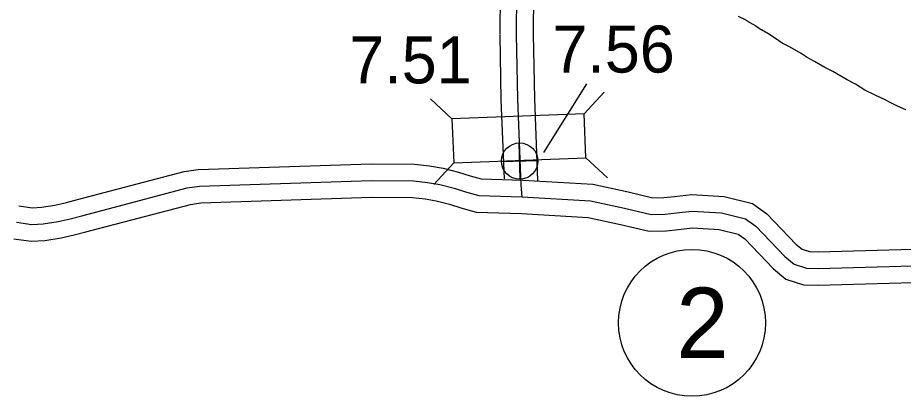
# Model space of a CAD drawing. Extents: x 31699 to 244310, y -8841 to 11474.
# Drawn here: x 96722 to 97253, y 2025 to 2252 of the extents above; entities that cross this region are included whole.
import ezdxf

# ---------------------------------------------------------------- set-up
doc = ezdxf.new("R2010")
doc.units = 0
for name, color, linetype in [('B_Logo', 7, 'Continuous'), ('Level 21', 7, 'Continuous'), ('Level 55', 7, 'Continuous'), ('R_Border Notes', 7, 'Continuous'), ('R_Logo', 7, 'Continuous'), ('R_XS_EARTHWORK_STAGE1', 7, 'Continuous'), ('R_XS_EARTHWORK_STAGE2', 7, 'Continuous'), ('S_WALL', 7, 'Continuous'), ('S_WALL_ANNOT', 7, 'Continuous')]:
    doc.layers.add(name, color=color, linetype=linetype)

msp = doc.modelspace()

# ---------------------------------------------------------------- linework, layer by layer
at = {"layer": 'B_Logo'}
for points in [[(97020.93, 2242.27), (97021.84, 2341.64), (97021.99, 2361.02), (97020.68, 2379.82), (97019.01, 2391), (97011.75, 2417.51), (97011.02, 2432.99), (97011.19, 2442.61), (97020.47, 2459.59), (97021.28, 2468.04), (97021.65, 2552.84), (97021.58, 2590.25), (97006.73, 2621.01), (96990.65, 2644.04), (96984.62, 2645.07)], [(97024.45, 2144.96), (97023.74, 2151.97), (97021.72, 2203.4), (97020.93, 2242.27)], [(96721.53, 2129.69), (96730.76, 2128.32), (96737.55, 2128.78), (96746.47, 2130.1), (96753.8, 2131.82), (96760.66, 2133.54), (96823.87, 2150.24), (96831.2, 2151.23), (96934.13, 2154.76), (96959.3, 2154.44), (96967.62, 2153.56), (96975, 2152.34), (96983.59, 2150.05), (96990.44, 2147.97), (96998.36, 2145.75), (97024.45, 2144.96), (97065.39, 2142.54), (97085.62, 2138.16), (97101.59, 2134.32), (97109.98, 2134.43), (97116.84, 2135.22), (97126.09, 2136.27), (97143.87, 2135.23), (97158.11, 2131.73), (97164.29, 2127.25), (97181.63, 2109.05), (97187.21, 2104.56), (97194.66, 2102.14), (97201.65, 2101.93), (97286.6, 2104.43)]]:
    msp.add_lwpolyline(points, dxfattribs=at)
at = {"layer": 'Level 21'}
for p, q in [((97023.16, 2155.52), (97022.66, 2177.22)), ((97012.06, 2166.12), (97033.76, 2166.62))]:
    msp.add_line(p, q, dxfattribs=at)
msp.add_circle((97022.91, 2166.37), 10.85, dxfattribs=at)
at = {"layer": 'Level 55'}
for points in [[(96991.18, 2654.1), (96996.45, 2653.2), (97015.39, 2626.08), (97031.58, 2592.55), (97031.65, 2552.82), (97031.28, 2467.54), (97030.23, 2456.6), (97021.15, 2439.97), (97021.02, 2433.13), (97021.69, 2419.08), (97028.82, 2393.07), (97030.63, 2380.91), (97031.99, 2361.33), (97031.84, 2341.56), (97030.93, 2242.18)], [(96978.15, 2636.02), (96984.84, 2634.89), (96998.07, 2615.94), (97011.58, 2587.95), (97011.65, 2552.85), (97011.28, 2468.54), (97010.71, 2462.59), (97001.24, 2445.25), (97001.01, 2432.84), (97001.82, 2415.93), (97009.21, 2388.93), (97010.74, 2378.74), (97011.98, 2360.71), (97011.84, 2341.72), (97010.93, 2242.36)], [(97010.94, 2242.07), (97011.72, 2203.1), (97013.58, 2155.68)], [(97030.93, 2242.47), (97031.71, 2203.7), (97033.64, 2154.71)]]:
    msp.add_lwpolyline(points, dxfattribs=at)
at = {"layer": 'R_Border Notes'}
msp.add_circle((97126.13, 2069.37), 44, dxfattribs=at)
at = {"layer": 'R_Logo'}
for points in [[(97153.82, 2253.26), (97158.31, 2250.91), (97160.66, 2249.4), (97164.28, 2247.37), (97167.71, 2244.94)], [(97153.82, 2253.26), (97158.31, 2250.91), (97160.66, 2249.4), (97164.28, 2247.37), (97167.71, 2244.94)], [(97254.19, 2196.95), (97249.22, 2199.28), (97245.26, 2201.28), (97241.36, 2203.29), (97235.72, 2205.87), (97229.55, 2208.77), (97223.96, 2212.36), (97219.06, 2215.01), (97210.38, 2219.95), (97205.75, 2222.34), (97199.43, 2226.05), (97195.13, 2228.45), (97191.49, 2230.86), (97186.31, 2233.85), (97183.63, 2235.21), (97180.13, 2237.02), (97175.62, 2240.15), (97171.45, 2242.69), (97167.71, 2244.94)], [(97254.19, 2196.95), (97249.22, 2199.28), (97245.26, 2201.28), (97241.36, 2203.29), (97235.72, 2205.87), (97229.55, 2208.77), (97223.96, 2212.36), (97219.06, 2215.01), (97210.38, 2219.95), (97205.75, 2222.34), (97199.43, 2226.05), (97195.13, 2228.45), (97191.49, 2230.86), (97186.31, 2233.85), (97183.63, 2235.21), (97180.13, 2237.02), (97175.62, 2240.15), (97171.45, 2242.69), (97167.71, 2244.94)]]:
    msp.add_lwpolyline(points, dxfattribs=at)
at = {"layer": 'R_XS_EARTHWORK_STAGE1'}
for p, q in [((97061.51, 2194.7), (97073.46, 2207.63)), ((96982.38, 2191.59), (96969.45, 2203.54)), ((96983.41, 2165.21), (96971.46, 2152.29)), ((97062.55, 2168.32), (97075.47, 2156.38))]:
    msp.add_line(p, q, dxfattribs=at)
msp.add_lwpolyline([(97061.51, 2194.7), (96982.38, 2191.59), (96983.41, 2165.21), (97062.55, 2168.32)], close=True, dxfattribs=at)
at = {"layer": 'R_XS_EARTHWORK_STAGE2'}
for points in [[(96723, 2139.59), (96731.16, 2138.37), (96736.48, 2138.73), (96744.59, 2139.93), (96751.44, 2141.53), (96758.16, 2143.22), (96821.92, 2160.07), (96830.36, 2161.2), (96934.02, 2164.76), (96959.89, 2164.43), (96968.96, 2163.47), (96977.11, 2162.13), (96986.33, 2159.67), (96993.24, 2157.57), (96999.88, 2155.71), (97024.9, 2154.95), (97066.75, 2152.48), (97087.85, 2147.91), (97102.71, 2144.33), (97109.34, 2144.43), (97115.7, 2145.16), (97125.82, 2146.31), (97145.36, 2145.16), (97162.4, 2140.98), (97170.9, 2134.8), (97188.41, 2116.42), (97192.04, 2113.51), (97196.39, 2112.09), (97201.66, 2111.93), (97286.45, 2114.43)], [(96720.06, 2119.8), (96730.35, 2118.27), (96738.61, 2118.83), (96748.35, 2120.26), (96756.16, 2122.1), (96763.15, 2123.86), (96825.83, 2140.41), (96832.04, 2141.25), (96934.24, 2144.76), (96958.7, 2144.45), (96966.27, 2143.64), (96972.9, 2142.55), (96980.84, 2140.43), (96987.63, 2138.37), (96996.83, 2135.79), (97024.01, 2134.97), (97064.03, 2132.6), (97083.39, 2128.41), (97100.47, 2124.3), (97110.62, 2124.44), (97117.97, 2125.29), (97126.37, 2126.24), (97142.37, 2125.3), (97153.82, 2122.49), (97157.68, 2119.69), (97174.84, 2101.67), (97182.37, 2095.62), (97192.93, 2092.19), (97201.64, 2091.92), (97286.75, 2094.43)]]:
    msp.add_lwpolyline(points, dxfattribs=at)
at = {"layer": 'S_WALL_ANNOT'}
msp.add_line((97062.91, 2212.61), (97037.12, 2171.5), dxfattribs=at)

# ---------------------------------------------------------------- texts
at = {"layer": 'R_Border Notes'}
msp.add_text('2', height=42.24, dxfattribs=at).set_placement((97116.68, 2048.25))
at = {"layer": 'S_WALL'}
msp.add_text('7.51', height=28.16, dxfattribs=at).set_placement((96920.86, 2212.88))
at = {"layer": 'S_WALL_ANNOT'}
msp.add_text('7.56', height=28.16, dxfattribs=at).set_placement((97042.5, 2219.38))

doc.saveas('drawing.dxf')
